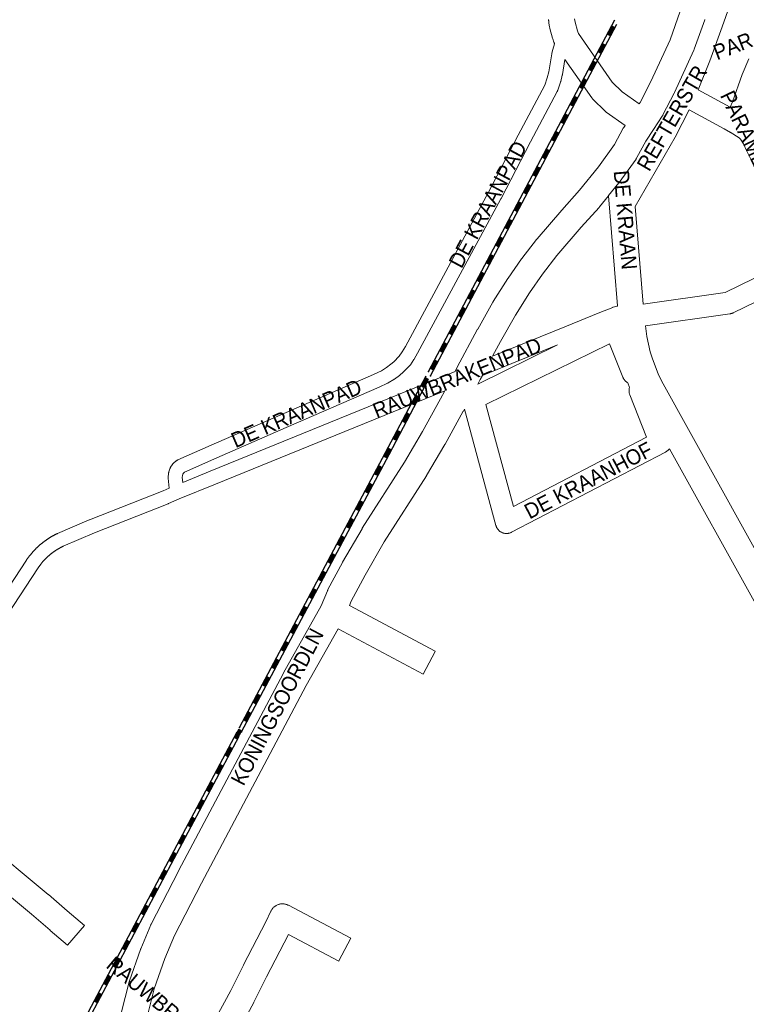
# Model space of a CAD drawing. Header units: metres. Extents: x 123819 to 142731, y 393440 to 405763.
# Tile 296 of 346: x 136980 to 137345, y 399247 to 399742. Entities that reach past the tile are written whole.
import ezdxf
from ezdxf.enums import TextEntityAlignment as Align

# ---------------------------------------------------------------- set-up
doc = ezdxf.new("R2010")
doc.units = ezdxf.units.M
doc.header["$MEASUREMENT"] = 0
for name, color, linetype, lineweight in [('gs-anno-wegen algemeen tekst', 7, 'Continuous', 0), ('gs-knt-fietspaden', 7, 'Continuous', 0), ('gs-knt-spoorlijn', 7, 'Continuous', 30), ('gs-knt-wegen algemeen', 7, 'Continuous', 0)]:
    doc.layers.add(name, color=color, linetype=linetype, lineweight=lineweight)
doc.styles.add('Style-Arial', font='arial.ttf')

msp = doc.modelspace()

# ---------------------------------------------------------------- linework, layer by layer
at = {"layer": 'gs-anno-wegen algemeen tekst', "color": 7, "linetype": 'Continuous'}
msp.add_line((137336.96, 399698), (137320.94, 399706.78), dxfattribs=at)
at = {"layer": 'gs-anno-wegen algemeen tekst', "color": 7, "linetype": 'Continuous', "flags": 128}
for points in [[(137320.94, 399706.78), (137326.76, 399721.33), (137332.93, 399738.45), (137339.23, 399756.55), (137344.71, 399768.33), (137352.72, 399782.54), (137360.81, 399793.63), (137362.95, 399796.55), (137368.69, 399796.61), (137373.42, 399798.47), (137378.89, 399800.68), (137388.03, 399804.33)], [(137346.3, 399722.24), (137342.91, 399714.49), (137338.04, 399700.71), (137336.96, 399698)], [(137289.25, 399648.11), (137309.38, 399682.87), (137316.34, 399696.76)], [(137337.13, 399685.37), (137334, 399687.08), (137316.34, 399696.76)], [(137348.09, 399670.17), (137345.18, 399676.25), (137343.61, 399679.54), (137342.18, 399681.87), (137341.48, 399682.67), (137336.89, 399685.51)], [(137439.98, 399643.35), (137397.04, 399623.09), (137338.46, 399594.7), (137338.24, 399594.6), (137338.01, 399594.51), (137337.78, 399594.43), (137337.55, 399594.35), (137337.31, 399594.29), (137337.08, 399594.24), (137336.84, 399594.2), (137336.84, 399594.2), (137336.83, 399594.2), (137294.43, 399588.1)], [(137293.26, 399599.07), (137334.42, 399604.99), (137370.81, 399622.63)], [(137210.08, 399558.87), (137250.2, 399578.57)], [(137214.23, 399548.63), (137228.06, 399497.4), (137294.96, 399532.18), (137286.49, 399553.56), (137286.4, 399553.8), (137286.32, 399554.06), (137286.26, 399554.31), (137286.2, 399554.57), (137286.16, 399554.82), (137286.13, 399555.08), (137286.11, 399555.35), (137286.11, 399555.61), (137286.11, 399555.87), (137286.13, 399556.13), (137286.17, 399556.39), (137286.21, 399556.65), (137286.27, 399556.91), (137286.34, 399557.16), (137285.45, 399559.59), (137285.22, 399559.73), (137284.99, 399559.87), (137284.77, 399560.03), (137284.56, 399560.2), (137284.36, 399560.38), (137284.17, 399560.57), (137283.98, 399560.77), (137283.81, 399560.98), (137283.65, 399561.19), (137283.5, 399561.42), (137283.35, 399561.65), (137283.22, 399561.89), (137283.11, 399562.13), (137283, 399562.38), (137276.36, 399579.14), (137214.23, 399548.63)], [(137306.44, 399526.45), (137306.3, 399526.25), (137306.13, 399526.04), (137305.95, 399525.84), (137305.76, 399525.64), (137305.57, 399525.46), (137305.36, 399525.29), (137305.15, 399525.12), (137304.92, 399524.97), (137304.69, 399524.83), (137304.46, 399524.7), (137227.07, 399484.46), (137226.83, 399484.35), (137226.59, 399484.24), (137226.34, 399484.15), (137226.09, 399484.07), (137225.83, 399484), (137225.57, 399483.94), (137225.31, 399483.9), (137225.04, 399483.87), (137224.78, 399483.85), (137224.51, 399483.84), (137224.24, 399483.85), (137223.98, 399483.87), (137223.72, 399483.9), (137223.45, 399483.95), (137223.19, 399484.01), (137222.94, 399484.08), (137222.68, 399484.16), (137222.44, 399484.26), (137222.19, 399484.36), (137221.95, 399484.48), (137221.72, 399484.61), (137221.5, 399484.75), (137221.28, 399484.9), (137221.07, 399485.07), (137220.86, 399485.24), (137220.67, 399485.42), (137220.48, 399485.61), (137220.31, 399485.81), (137220.14, 399486.02), (137219.99, 399486.23), (137219.84, 399486.46), (137219.71, 399486.69), (137219.58, 399486.92), (137219.47, 399487.16), (137219.37, 399487.41), (137219.29, 399487.66), (137219.21, 399487.92), (137203.43, 399546.36)]]:
    msp.add_lwpolyline(points, dxfattribs=at)
at = {"layer": 'gs-knt-fietspaden', "color": 7, "linetype": 'Continuous', "flags": 128}
for points in [[(137055.05, 399506.64), (137054.62, 399511.58), (137054.61, 399511.72), (137054.61, 399511.85), (137054.61, 399511.99), (137054.61, 399512.13), (137054.74, 399513.93), (137054.75, 399514.09), (137054.77, 399514.26), (137054.81, 399514.42), (137054.84, 399514.59), (137054.89, 399514.74), (137055.36, 399516.25), (137055.41, 399516.39), (137055.47, 399516.54), (137055.53, 399516.68), (137055.6, 399516.82), (137055.67, 399516.95), (137055.75, 399517.08), (137056.6, 399518.4), (137056.69, 399518.53), (137056.79, 399518.67), (137056.89, 399518.8), (137057, 399518.92), (137057.12, 399519.04), (137057.24, 399519.15), (137058.58, 399520.31), (137058.69, 399520.41), (137058.81, 399520.5), (137058.94, 399520.59), (137059.07, 399520.67), (137059.2, 399520.75), (137059.33, 399520.82), (137059.47, 399520.88), (137076.17, 399528.24), (137076.18, 399528.24), (137111.07, 399543.48), (137157.64, 399563.75), (137161.66, 399565.63), (137164.2, 399567.16), (137166.47, 399568.83), (137167.91, 399570.05), (137170.68, 399572.89), (137172.18, 399575.05), (137173.75, 399577.81), (137215.59, 399655.35), (137230.38, 399683.92), (137230.4, 399683.95), (137243.74, 399709.01), (137245.02, 399712.76), (137245.75, 399715.7), (137247.3, 399724.81), (137247.32, 399724.94), (137247.35, 399725.07), (137247.83, 399726.98), (137247.85, 399727.07), (137248.61, 399729.81), (137248.64, 399729.94), (137248.66, 399729.97)], [(137253.94, 399721.99), (137252.65, 399714.4), (137252.63, 399714.26), (137252.6, 399714.13), (137251.79, 399710.91), (137251.75, 399710.77), (137251.71, 399710.63), (137250.29, 399706.48), (137250.25, 399706.35), (137250.19, 399706.22), (137250.13, 399706.09), (137250.07, 399705.96), (137236.61, 399680.67), (137221.81, 399652.09), (137221.78, 399652.04), (137179.91, 399574.44), (137179.87, 399574.37), (137178.2, 399571.44), (137178.12, 399571.3), (137178.03, 399571.17), (137176.27, 399568.64), (137176.18, 399568.52), (137176.1, 399568.41), (137176, 399568.3), (137175.9, 399568.19), (137172.82, 399565.03), (137172.7, 399564.92), (137172.58, 399564.81), (137170.92, 399563.4), (137170.83, 399563.32), (137170.73, 399563.24), (137168.23, 399561.41), (137168.1, 399561.32), (137167.96, 399561.23), (137165.13, 399559.52), (137165.02, 399559.46), (137164.91, 399559.4), (137164.8, 399559.35), (137160.58, 399557.37), (137160.49, 399557.33), (137113.87, 399537.05), (137079, 399521.81), (137062.79, 399514.67), (137062.24, 399514.19), (137061.92, 399513.69), (137061.71, 399513.03), (137061.64, 399511.92), (137061.85, 399509.5)], [(137217.58, 399572.92), (137253.82, 399587.61), (137271.39, 399594.89), (137271.47, 399594.92), (137277.92, 399597.43), (137278.04, 399597.47), (137278.16, 399597.51), (137280.14, 399598.12), (137280.27, 399598.16)], [(137250.2, 399578.57), (137212.41, 399563.24)], [(137061.85, 399509.5), (137075.63, 399515.18), (137155.04, 399547.44), (137198.73, 399565.26)], [(137212.41, 399563.24), (137212.41, 399563.24)], [(137193.58, 399555.58), (137157.69, 399540.94), (137157.69, 399540.94), (137078.28, 399508.68), (137078.28, 399508.68), (137078.28, 399508.68)], [(136910.92, 399360.03), (136983.29, 399470.41), (136983.37, 399470.52), (136984.83, 399472.58), (136984.9, 399472.68), (136984.98, 399472.78), (136986.29, 399474.37), (136986.37, 399474.46), (136986.45, 399474.55), (136988.01, 399476.19), (136988.09, 399476.27), (136988.23, 399476.42), (136988.38, 399476.56), (136988.53, 399476.71), (136988.68, 399476.85), (136988.83, 399476.99), (136988.98, 399477.13), (136989.13, 399477.27), (136989.28, 399477.41), (136989.44, 399477.55), (136989.59, 399477.69), (136989.75, 399477.83), (136989.9, 399477.96), (136990.06, 399478.1), (136990.21, 399478.23), (136990.37, 399478.37), (136990.53, 399478.5), (136990.69, 399478.63), (136990.85, 399478.76), (136991.01, 399478.89), (136991.17, 399479.02), (136991.33, 399479.15), (136991.5, 399479.28), (136991.66, 399479.41), (136991.82, 399479.53), (136991.99, 399479.66), (136992.15, 399479.78), (136992.32, 399479.91), (136992.48, 399480.03), (136992.65, 399480.15), (136992.82, 399480.27), (136992.99, 399480.39), (136993.16, 399480.51), (136993.33, 399480.63), (136993.5, 399480.74), (136993.67, 399480.86), (136993.84, 399480.98), (136994.01, 399481.09), (136994.18, 399481.2), (136994.36, 399481.32), (136994.53, 399481.43), (136994.71, 399481.54), (136994.88, 399481.65), (136995.06, 399481.76), (136995.23, 399481.87), (136995.41, 399481.97), (136995.59, 399482.08), (136995.77, 399482.18), (136995.95, 399482.29), (136996.13, 399482.39), (136996.3, 399482.49), (136996.49, 399482.59), (136996.67, 399482.69), (136996.85, 399482.79), (136997.03, 399482.89), (136997.21, 399482.99), (136997.39, 399483.09), (136997.58, 399483.18), (136997.76, 399483.28), (136997.95, 399483.37), (136998.13, 399483.46), (136998.32, 399483.55), (136998.5, 399483.64), (136998.69, 399483.73), (136998.88, 399483.82), (136998.98, 399483.87), (137014.83, 399490.68), (137014.93, 399490.72), (137051.98, 399505.31), (137055.05, 399506.64)], [(137078.28, 399508.68), (137060.14, 399501.19), (137054.71, 399498.85), (137054.6, 399498.8), (137017.56, 399484.21), (137001.81, 399477.44), (137001.66, 399477.37), (137001.51, 399477.3), (137001.36, 399477.22), (137001.21, 399477.15), (137001.06, 399477.08), (137000.91, 399477), (137000.76, 399476.92), (137000.61, 399476.85), (137000.46, 399476.77), (137000.32, 399476.69), (137000.17, 399476.61), (137000.02, 399476.53), (136999.87, 399476.45), (136999.73, 399476.36), (136999.58, 399476.28), (136999.44, 399476.2), (136999.29, 399476.11), (136999.15, 399476.03), (136999.01, 399475.94), (136998.86, 399475.86), (136998.72, 399475.77), (136998.58, 399475.68), (136998.43, 399475.59), (136998.29, 399475.5), (136998.15, 399475.41), (136998.01, 399475.32), (136997.87, 399475.23), (136997.73, 399475.13), (136997.59, 399475.04), (136997.46, 399474.95), (136997.32, 399474.85), (136997.18, 399474.76), (136997.04, 399474.66), (136996.91, 399474.56), (136996.77, 399474.46), (136996.63, 399474.37), (136996.5, 399474.27), (136996.37, 399474.17), (136996.23, 399474.07), (136996.1, 399473.96), (136995.97, 399473.86), (136995.83, 399473.76), (136995.7, 399473.66), (136995.57, 399473.55), (136995.44, 399473.45), (136995.31, 399473.34), (136995.18, 399473.23), (136995.05, 399473.13), (136994.92, 399473.02), (136994.8, 399472.91), (136994.67, 399472.8), (136994.54, 399472.69), (136994.42, 399472.58), (136994.29, 399472.47), (136994.16, 399472.36), (136994.04, 399472.25), (136993.92, 399472.13), (136993.79, 399472.02), (136993.67, 399471.91), (136993.55, 399471.79), (136993.43, 399471.68), (136993.31, 399471.56), (136993.19, 399471.44), (136993.07, 399471.33), (136991.63, 399469.81), (136990.48, 399468.41), (136989.13, 399466.51), (136917.59, 399357.41)]]:
    msp.add_lwpolyline(points, dxfattribs=at)
at = {"layer": 'gs-knt-spoorlijn', "color": 7, "linetype": 'Continuous'}
for p, q in [((137185.31, 399565.23), (137278.94, 399741.95)), ((137186.42, 399563.04), (137280.05, 399739.77)), ((137275.3, 399734.62), (137277.64, 399739.04)), ((137275.47, 399734.53), (137277.81, 399738.95)), ((137275.65, 399734.44), (137277.99, 399738.85)), ((137275.83, 399734.34), (137278.17, 399738.76)), ((137276, 399734.25), (137278.34, 399738.67)), ((137276.18, 399734.15), (137278.52, 399738.57)), ((137276.36, 399734.06), (137278.7, 399738.48)), ((137276.53, 399733.97), (137278.87, 399738.39)), ((137276.71, 399733.87), (137279.05, 399738.29)), ((137270.61, 399725.79), (137272.96, 399730.2)), ((137270.79, 399725.69), (137273.13, 399730.11)), ((137270.97, 399725.6), (137273.31, 399730.02)), ((137271.15, 399725.51), (137273.49, 399729.92)), ((137271.32, 399725.41), (137273.66, 399729.83)), ((137271.5, 399725.32), (137273.84, 399729.74)), ((137271.68, 399725.22), (137274.02, 399729.64)), ((137271.85, 399725.13), (137274.19, 399729.55)), ((137272.03, 399725.04), (137274.37, 399729.46)), ((137265.93, 399716.95), (137268.27, 399721.37)), ((137266.11, 399716.86), (137268.45, 399721.27)), ((137266.29, 399716.76), (137268.63, 399721.18)), ((137266.46, 399716.67), (137268.8, 399721.09)), ((137266.64, 399716.58), (137268.98, 399720.99)), ((137266.82, 399716.48), (137269.16, 399720.9)), ((137266.99, 399716.39), (137269.33, 399720.81)), ((137267.17, 399716.29), (137269.51, 399720.71)), ((137267.35, 399716.2), (137269.69, 399720.62)), ((137261.25, 399708.11), (137263.59, 399712.53)), ((137261.43, 399708.02), (137263.77, 399712.44)), ((137261.61, 399707.93), (137263.95, 399712.34)), ((137261.78, 399707.83), (137264.12, 399712.25)), ((137261.96, 399707.74), (137264.3, 399712.16)), ((137262.14, 399707.65), (137264.48, 399712.06)), ((137262.31, 399707.55), (137264.65, 399711.97)), ((137262.49, 399707.46), (137264.83, 399711.88)), ((137262.67, 399707.36), (137265.01, 399711.78)), ((137256.57, 399699.28), (137258.91, 399703.7)), ((137256.75, 399699.18), (137259.09, 399703.6)), ((137256.92, 399699.09), (137259.26, 399703.51)), ((137257.1, 399699), (137259.44, 399703.41)), ((137257.28, 399698.9), (137259.62, 399703.32)), ((137257.45, 399698.81), (137259.79, 399703.23)), ((137257.63, 399698.72), (137259.97, 399703.13)), ((137257.81, 399698.62), (137260.15, 399703.04)), ((137257.98, 399698.53), (137260.32, 399702.95)), ((137251.89, 399690.44), (137254.23, 399694.86)), ((137252.06, 399690.35), (137254.41, 399694.77)), ((137252.24, 399690.25), (137254.58, 399694.67)), ((137252.42, 399690.16), (137254.76, 399694.58)), ((137252.6, 399690.07), (137254.94, 399694.48)), ((137252.77, 399689.97), (137255.11, 399694.39)), ((137252.95, 399689.88), (137255.29, 399694.3)), ((137253.13, 399689.79), (137255.47, 399694.2)), ((137253.3, 399689.69), (137255.64, 399694.11)), ((137247.21, 399681.6), (137249.55, 399686.02)), ((137247.38, 399681.51), (137249.72, 399685.93)), ((137247.56, 399681.42), (137249.9, 399685.83)), ((137247.74, 399681.32), (137250.08, 399685.74)), ((137247.91, 399681.23), (137250.25, 399685.65)), ((137248.09, 399681.14), (137250.43, 399685.55)), ((137248.27, 399681.04), (137250.61, 399685.46)), ((137248.44, 399680.95), (137250.78, 399685.37)), ((137248.62, 399680.85), (137250.96, 399685.27)), ((137242.52, 399672.77), (137244.87, 399677.19)), ((137242.7, 399672.67), (137245.04, 399677.09)), ((137242.88, 399672.58), (137245.22, 399677)), ((137243.05, 399672.49), (137245.4, 399676.9)), ((137243.23, 399672.39), (137245.57, 399676.81)), ((137243.41, 399672.3), (137245.75, 399676.72)), ((137243.59, 399672.21), (137245.93, 399676.62)), ((137243.76, 399672.11), (137246.1, 399676.53)), ((137243.94, 399672.02), (137246.28, 399676.44)), ((137237.84, 399663.93), (137240.18, 399668.35)), ((137238.02, 399663.84), (137240.36, 399668.26)), ((137238.2, 399663.74), (137240.54, 399668.16)), ((137238.37, 399663.65), (137240.71, 399668.07)), ((137238.55, 399663.56), (137240.89, 399667.97)), ((137238.73, 399663.46), (137241.07, 399667.88)), ((137238.9, 399663.37), (137241.24, 399667.79)), ((137239.08, 399663.28), (137241.42, 399667.69)), ((137239.26, 399663.18), (137241.6, 399667.6)), ((137233.16, 399655.09), (137235.5, 399659.51)), ((137233.34, 399655), (137235.68, 399659.42)), ((137233.51, 399654.91), (137235.86, 399659.33)), ((137233.69, 399654.81), (137236.03, 399659.23)), ((137233.87, 399654.72), (137236.21, 399659.14)), ((137234.05, 399654.63), (137236.39, 399659.04)), ((137234.22, 399654.53), (137236.56, 399658.95)), ((137234.4, 399654.44), (137236.74, 399658.86)), ((137234.58, 399654.35), (137236.92, 399658.76)), ((137228.48, 399646.26), (137230.82, 399650.68)), ((137228.66, 399646.16), (137231, 399650.58)), ((137228.83, 399646.07), (137231.17, 399650.49)), ((137229.01, 399645.98), (137231.35, 399650.4)), ((137229.19, 399645.88), (137231.53, 399650.3)), ((137229.36, 399645.79), (137231.7, 399650.21)), ((137229.54, 399645.7), (137231.88, 399650.11)), ((137229.72, 399645.6), (137232.06, 399650.02)), ((137229.89, 399645.51), (137232.23, 399649.93)), ((137223.8, 399637.42), (137226.14, 399641.84)), ((137223.97, 399637.33), (137226.32, 399641.75)), ((137224.15, 399637.23), (137226.49, 399641.65)), ((137224.33, 399637.14), (137226.67, 399641.56)), ((137224.5, 399637.05), (137226.85, 399641.47)), ((137224.68, 399636.95), (137227.02, 399641.37)), ((137224.86, 399636.86), (137227.2, 399641.28)), ((137225.04, 399636.77), (137227.38, 399641.18)), ((137225.21, 399636.67), (137227.55, 399641.09)), ((137219.12, 399628.59), (137221.46, 399633)), ((137219.29, 399628.49), (137221.63, 399632.91)), ((137219.47, 399628.4), (137221.81, 399632.82)), ((137219.65, 399628.3), (137221.99, 399632.72)), ((137219.82, 399628.21), (137222.16, 399632.63)), ((137220, 399628.12), (137222.34, 399632.54)), ((137220.18, 399628.02), (137222.52, 399632.44)), ((137220.35, 399627.93), (137222.69, 399632.35)), ((137220.53, 399627.84), (137222.87, 399632.25)), ((137214.43, 399619.75), (137216.78, 399624.17)), ((137214.61, 399619.66), (137216.95, 399624.07)), ((137214.79, 399619.56), (137217.13, 399623.98)), ((137214.96, 399619.47), (137217.31, 399623.89)), ((137215.14, 399619.37), (137217.48, 399623.79)), ((137215.32, 399619.28), (137217.66, 399623.7)), ((137215.49, 399619.19), (137217.84, 399623.61)), ((137215.67, 399619.09), (137218.01, 399623.51)), ((137215.85, 399619), (137218.19, 399623.42)), ((137209.75, 399610.91), (137212.09, 399615.33)), ((137209.93, 399610.82), (137212.27, 399615.24)), ((137210.11, 399610.73), (137212.45, 399615.14)), ((137210.28, 399610.63), (137212.62, 399615.05)), ((137210.46, 399610.54), (137212.8, 399614.96)), ((137210.64, 399610.44), (137212.98, 399614.86)), ((137210.81, 399610.35), (137213.15, 399614.77)), ((137210.99, 399610.26), (137213.33, 399614.68)), ((137211.17, 399610.16), (137213.51, 399614.58)), ((137205.07, 399602.08), (137207.41, 399606.49)), ((137205.25, 399601.98), (137207.59, 399606.4)), ((137205.42, 399601.89), (137207.77, 399606.31)), ((137205.6, 399601.8), (137207.94, 399606.21)), ((137205.78, 399601.7), (137208.12, 399606.12)), ((137205.95, 399601.61), (137208.3, 399606.03)), ((137206.13, 399601.51), (137208.47, 399605.93)), ((137206.31, 399601.42), (137208.65, 399605.84)), ((137206.48, 399601.33), (137208.83, 399605.75)), ((137200.39, 399593.24), (137202.73, 399597.66)), ((137200.57, 399593.15), (137202.91, 399597.56)), ((137200.74, 399593.05), (137203.08, 399597.47)), ((137200.92, 399592.96), (137203.26, 399597.38)), ((137201.1, 399592.87), (137203.44, 399597.28)), ((137201.27, 399592.77), (137203.61, 399597.19)), ((137201.45, 399592.68), (137203.79, 399597.1)), ((137201.63, 399592.58), (137203.97, 399597)), ((137201.8, 399592.49), (137204.14, 399596.91)), ((137195.71, 399584.4), (137198.05, 399588.82)), ((137195.88, 399584.31), (137198.23, 399588.73)), ((137196.06, 399584.22), (137198.4, 399588.63)), ((137196.24, 399584.12), (137198.58, 399588.54)), ((137196.41, 399584.03), (137198.76, 399588.45)), ((137196.59, 399583.94), (137198.93, 399588.35)), ((137196.77, 399583.84), (137199.11, 399588.26)), ((137196.94, 399583.75), (137199.29, 399588.17)), ((137197.12, 399583.65), (137199.46, 399588.07)), ((137191.03, 399575.57), (137193.37, 399579.99)), ((137191.2, 399575.47), (137193.54, 399579.89)), ((137191.38, 399575.38), (137193.72, 399579.8)), ((137191.56, 399575.29), (137193.9, 399579.7)), ((137191.73, 399575.19), (137194.07, 399579.61)), ((137191.91, 399575.1), (137194.25, 399579.52)), ((137192.09, 399575.01), (137194.43, 399579.42)), ((137192.26, 399574.91), (137194.6, 399579.33)), ((137192.44, 399574.82), (137194.78, 399579.24)), ((137186.34, 399566.73), (137188.69, 399571.15)), ((137186.52, 399566.64), (137188.86, 399571.06)), ((137186.7, 399566.54), (137189.04, 399570.96)), ((137186.87, 399566.45), (137189.22, 399570.87)), ((137187.05, 399566.36), (137189.39, 399570.77)), ((137187.23, 399566.26), (137189.57, 399570.68)), ((137187.4, 399566.17), (137189.75, 399570.59)), ((137187.58, 399566.08), (137189.92, 399570.49)), ((137187.76, 399565.98), (137190.1, 399570.4)), ((137181.66, 399557.89), (137184, 399562.31)), ((137181.84, 399557.8), (137184.18, 399562.22)), ((137182.02, 399557.71), (137184.36, 399562.13)), ((137182.19, 399557.61), (137184.53, 399562.03)), ((137182.37, 399557.52), (137184.71, 399561.94)), ((137182.55, 399557.43), (137184.89, 399561.84)), ((137182.72, 399557.33), (137185.06, 399561.75)), ((137182.9, 399557.24), (137185.24, 399561.66)), ((137183.08, 399557.15), (137185.42, 399561.56)), ((137176.98, 399549.06), (137179.32, 399553.48)), ((137177.16, 399548.96), (137179.5, 399553.38)), ((137177.33, 399548.87), (137179.68, 399553.29)), ((137177.51, 399548.78), (137179.85, 399553.2)), ((137177.69, 399548.68), (137180.03, 399553.1)), ((137177.86, 399548.59), (137180.21, 399553.01)), ((137178.04, 399548.5), (137180.38, 399552.91)), ((137178.22, 399548.4), (137180.56, 399552.82)), ((137178.39, 399548.31), (137180.74, 399552.73)), ((137172.3, 399540.22), (137174.64, 399544.64)), ((137172.48, 399540.13), (137174.82, 399544.55)), ((137172.65, 399540.03), (137174.99, 399544.45)), ((137172.83, 399539.94), (137175.17, 399544.36)), ((137173.01, 399539.85), (137175.35, 399544.27)), ((137173.18, 399539.75), (137175.52, 399544.17)), ((137173.36, 399539.66), (137175.7, 399544.08)), ((137173.54, 399539.57), (137175.88, 399543.98)), ((137173.71, 399539.47), (137176.05, 399543.89)), ((137167.62, 399531.39), (137169.96, 399535.8)), ((137167.79, 399531.29), (137170.14, 399535.71)), ((137167.97, 399531.2), (137170.31, 399535.62)), ((137168.15, 399531.1), (137170.49, 399535.52)), ((137168.32, 399531.01), (137170.67, 399535.43)), ((137168.5, 399530.92), (137170.84, 399535.34)), ((137168.68, 399530.82), (137171.02, 399535.24)), ((137168.85, 399530.73), (137171.2, 399535.15)), ((137169.03, 399530.64), (137171.37, 399535.05)), ((137162.94, 399522.55), (137165.28, 399526.97)), ((137163.11, 399522.46), (137165.45, 399526.87)), ((137163.29, 399522.36), (137165.63, 399526.78)), ((137163.47, 399522.27), (137165.81, 399526.69)), ((137163.64, 399522.17), (137165.98, 399526.59)), ((137163.82, 399522.08), (137166.16, 399526.5)), ((137164, 399521.99), (137166.34, 399526.41)), ((137164.17, 399521.89), (137166.51, 399526.31)), ((137164.35, 399521.8), (137166.69, 399526.22)), ((137158.24, 399513.72), (137160.59, 399518.14)), ((137158.42, 399513.63), (137160.76, 399518.04)), ((137158.59, 399513.53), (137160.94, 399517.95)), ((137158.77, 399513.44), (137161.12, 399517.85)), ((137158.95, 399513.35), (137161.29, 399517.76)), ((137159.12, 399513.25), (137161.47, 399517.67)), ((137159.3, 399513.16), (137161.65, 399517.57)), ((137159.48, 399513.06), (137161.82, 399517.48)), ((137159.65, 399512.97), (137162, 399517.39)), ((137153.55, 399504.89), (137155.89, 399509.31)), ((137153.73, 399504.8), (137156.07, 399509.21)), ((137153.9, 399504.7), (137156.25, 399509.12)), ((137154.08, 399504.61), (137156.42, 399509.02)), ((137154.25, 399504.51), (137156.6, 399508.93)), ((137154.43, 399504.42), (137156.78, 399508.84)), ((137154.61, 399504.33), (137156.95, 399508.74)), ((137154.78, 399504.23), (137157.13, 399508.65)), ((137154.96, 399504.14), (137157.31, 399508.55)), ((137148.86, 399496.06), (137151.2, 399500.47)), ((137149.03, 399495.97), (137151.38, 399500.38)), ((137149.21, 399495.87), (137151.56, 399500.29)), ((137149.39, 399495.78), (137151.73, 399500.19)), ((137149.56, 399495.68), (137151.91, 399500.1)), ((137149.74, 399495.59), (137152.09, 399500.01)), ((137149.92, 399495.5), (137152.26, 399499.91)), ((137150.09, 399495.4), (137152.44, 399499.82)), ((137150.27, 399495.31), (137152.62, 399499.72)), ((137144.16, 399487.23), (137146.51, 399491.64)), ((137144.34, 399487.14), (137146.69, 399491.55)), ((137144.52, 399487.04), (137146.86, 399491.46)), ((137144.69, 399486.95), (137147.04, 399491.36)), ((137144.87, 399486.85), (137147.22, 399491.27)), ((137145.05, 399486.76), (137147.39, 399491.18)), ((137145.22, 399486.67), (137147.57, 399491.08)), ((137145.4, 399486.57), (137147.75, 399490.99)), ((137145.58, 399486.48), (137147.92, 399490.89)), ((137139.47, 399478.4), (137141.82, 399482.81)), ((137139.65, 399478.3), (137141.99, 399482.72)), ((137139.82, 399478.21), (137142.17, 399482.63)), ((137140, 399478.12), (137142.35, 399482.53)), ((137140.18, 399478.02), (137142.52, 399482.44)), ((137140.35, 399477.93), (137142.7, 399482.34)), ((137140.53, 399477.84), (137142.88, 399482.25)), ((137140.71, 399477.74), (137143.05, 399482.16)), ((137140.88, 399477.65), (137143.23, 399482.06)), ((137134.78, 399469.57), (137137.12, 399473.98)), ((137134.95, 399469.47), (137137.3, 399473.89)), ((137135.13, 399469.38), (137137.48, 399473.8)), ((137135.31, 399469.29), (137137.65, 399473.7)), ((137135.48, 399469.19), (137137.83, 399473.61)), ((137135.66, 399469.1), (137138.01, 399473.51)), ((137135.84, 399469), (137138.18, 399473.42)), ((137136.01, 399468.91), (137138.36, 399473.33)), ((137136.19, 399468.82), (137138.54, 399473.23)), ((137130.09, 399460.74), (137132.43, 399465.15)), ((137130.26, 399460.64), (137132.61, 399465.06)), ((137130.44, 399460.55), (137132.78, 399464.96)), ((137130.61, 399460.46), (137132.96, 399464.87)), ((137130.79, 399460.36), (137133.14, 399464.78)), ((137130.97, 399460.27), (137133.31, 399464.68)), ((137131.14, 399460.17), (137133.49, 399464.59)), ((137131.32, 399460.08), (137133.67, 399464.5)), ((137131.5, 399459.99), (137133.84, 399464.4)), ((137125.39, 399451.91), (137127.74, 399456.32)), ((137125.57, 399451.81), (137127.92, 399456.23)), ((137125.75, 399451.72), (137128.09, 399456.13)), ((137125.92, 399451.63), (137128.27, 399456.04)), ((137126.1, 399451.53), (137128.45, 399455.95)), ((137126.28, 399451.44), (137128.62, 399455.85)), ((137126.45, 399451.34), (137128.8, 399455.76)), ((137126.63, 399451.25), (137128.98, 399455.67)), ((137126.81, 399451.16), (137129.15, 399455.57)), ((137120.7, 399443.08), (137123.05, 399447.49)), ((137120.88, 399442.98), (137123.22, 399447.4)), ((137121.05, 399442.89), (137123.4, 399447.3)), ((137121.23, 399442.79), (137123.58, 399447.21)), ((137121.41, 399442.7), (137123.75, 399447.12)), ((137121.58, 399442.61), (137123.93, 399447.02)), ((137121.76, 399442.51), (137124.11, 399446.93)), ((137121.94, 399442.42), (137124.28, 399446.83)), ((137122.11, 399442.33), (137124.46, 399446.74)), ((137116.01, 399434.25), (137118.35, 399438.66)), ((137116.18, 399434.15), (137118.53, 399438.57)), ((137116.36, 399434.06), (137118.71, 399438.47)), ((137116.54, 399433.96), (137118.88, 399438.38)), ((137116.71, 399433.87), (137119.06, 399438.29)), ((137116.89, 399433.78), (137119.24, 399438.19)), ((137117.07, 399433.68), (137119.41, 399438.1)), ((137117.24, 399433.59), (137119.59, 399438)), ((137117.42, 399433.49), (137119.77, 399437.91)), ((137111.31, 399425.42), (137113.66, 399429.83)), ((137111.49, 399425.32), (137113.84, 399429.74)), ((137111.67, 399425.23), (137114.01, 399429.64)), ((137111.84, 399425.13), (137114.19, 399429.55)), ((137112.02, 399425.04), (137114.37, 399429.46)), ((137112.2, 399424.95), (137114.54, 399429.36)), ((137112.37, 399424.85), (137114.72, 399429.27)), ((137112.55, 399424.76), (137114.9, 399429.17)), ((137112.73, 399424.66), (137115.07, 399429.08)), ((137106.62, 399416.58), (137108.97, 399421)), ((137106.8, 399416.49), (137109.14, 399420.91)), ((137106.97, 399416.4), (137109.32, 399420.81)), ((137107.15, 399416.3), (137109.5, 399420.72)), ((137107.33, 399416.21), (137109.67, 399420.62)), ((137107.5, 399416.12), (137109.85, 399420.53)), ((137107.68, 399416.02), (137110.03, 399420.44)), ((137107.86, 399415.93), (137110.2, 399420.34)), ((137108.03, 399415.83), (137110.38, 399420.25)), ((137101.93, 399407.75), (137104.28, 399412.17)), ((137102.11, 399407.66), (137104.45, 399412.08)), ((137102.28, 399407.57), (137104.63, 399411.98)), ((137102.46, 399407.47), (137104.81, 399411.89)), ((137102.64, 399407.38), (137104.98, 399411.79)), ((137102.81, 399407.28), (137105.16, 399411.7)), ((137102.99, 399407.19), (137105.33, 399411.61)), ((137103.17, 399407.1), (137105.51, 399411.51)), ((137103.34, 399407), (137105.69, 399411.42)), ((137097.24, 399398.92), (137099.58, 399403.34)), ((137097.41, 399398.83), (137099.76, 399403.24)), ((137097.59, 399398.74), (137099.94, 399403.15)), ((137097.77, 399398.64), (137100.11, 399403.06)), ((137097.94, 399398.55), (137100.29, 399402.96)), ((137098.12, 399398.45), (137100.47, 399402.87)), ((137098.3, 399398.36), (137100.64, 399402.78)), ((137098.47, 399398.27), (137100.82, 399402.68)), ((137098.65, 399398.17), (137101, 399402.59)), ((137092.54, 399390.09), (137094.89, 399394.51)), ((137092.72, 399390), (137095.07, 399394.41)), ((137092.9, 399389.91), (137095.24, 399394.32)), ((137093.07, 399389.81), (137095.42, 399394.23)), ((137093.25, 399389.72), (137095.6, 399394.13)), ((137093.43, 399389.62), (137095.77, 399394.04)), ((137093.6, 399389.53), (137095.95, 399393.95)), ((137093.78, 399389.44), (137096.13, 399393.85)), ((137093.96, 399389.34), (137096.3, 399393.76)), ((137087.85, 399381.26), (137090.2, 399385.68)), ((137088.03, 399381.17), (137090.37, 399385.58)), ((137088.2, 399381.07), (137090.55, 399385.49)), ((137088.38, 399380.98), (137090.73, 399385.4)), ((137088.56, 399380.89), (137090.9, 399385.3)), ((137088.73, 399380.79), (137091.08, 399385.21)), ((137088.91, 399380.7), (137091.26, 399385.11)), ((137089.09, 399380.61), (137091.43, 399385.02)), ((137089.26, 399380.51), (137091.61, 399384.93)), ((137083.16, 399372.43), (137085.5, 399376.85)), ((137083.33, 399372.34), (137085.68, 399376.75)), ((137083.51, 399372.24), (137085.86, 399376.66)), ((137083.69, 399372.15), (137086.03, 399376.57)), ((137083.86, 399372.06), (137086.21, 399376.47)), ((137084.04, 399371.96), (137086.39, 399376.38)), ((137084.22, 399371.87), (137086.56, 399376.28)), ((137084.39, 399371.77), (137086.74, 399376.19)), ((137084.57, 399371.68), (137086.92, 399376.1)), ((137078.47, 399363.6), (137080.81, 399368.02)), ((137078.64, 399363.51), (137080.99, 399367.92)), ((137078.82, 399363.41), (137081.17, 399367.83)), ((137079, 399363.32), (137081.34, 399367.74)), ((137079.17, 399363.23), (137081.52, 399367.64)), ((137079.35, 399363.13), (137081.69, 399367.55)), ((137079.53, 399363.04), (137081.87, 399367.45)), ((137079.7, 399362.94), (137082.05, 399367.36)), ((137079.88, 399362.85), (137082.22, 399367.27)), ((137073.77, 399354.77), (137076.12, 399359.19)), ((137073.95, 399354.68), (137076.3, 399359.09)), ((137074.13, 399354.58), (137076.47, 399359)), ((137074.3, 399354.49), (137076.65, 399358.9)), ((137074.48, 399354.4), (137076.83, 399358.81)), ((137074.66, 399354.3), (137077, 399358.72)), ((137074.83, 399354.21), (137077.18, 399358.62)), ((137075.01, 399354.11), (137077.36, 399358.53)), ((137075.19, 399354.02), (137077.53, 399358.44)), ((137069.08, 399345.94), (137071.43, 399350.36)), ((137069.26, 399345.85), (137071.6, 399350.26)), ((137069.43, 399345.75), (137071.78, 399350.17)), ((137069.61, 399345.66), (137071.96, 399350.07)), ((137069.79, 399345.56), (137072.13, 399349.98)), ((137069.96, 399345.47), (137072.31, 399349.89)), ((137070.14, 399345.38), (137072.49, 399349.79)), ((137070.32, 399345.28), (137072.66, 399349.7)), ((137070.49, 399345.19), (137072.84, 399349.6)), ((137064.39, 399337.11), (137066.73, 399341.52)), ((137064.56, 399337.02), (137066.91, 399341.43)), ((137064.74, 399336.92), (137067.09, 399341.34)), ((137064.92, 399336.83), (137067.26, 399341.24)), ((137065.09, 399336.73), (137067.44, 399341.15)), ((137065.27, 399336.64), (137067.62, 399341.06)), ((137065.45, 399336.55), (137067.79, 399340.96)), ((137065.62, 399336.45), (137067.97, 399340.87)), ((137065.8, 399336.36), (137068.15, 399340.77)), ((137059.69, 399328.28), (137062.04, 399332.69)), ((137059.87, 399328.19), (137062.22, 399332.6)), ((137060.05, 399328.09), (137062.39, 399332.51)), ((137060.22, 399328), (137062.57, 399332.41)), ((137060.4, 399327.9), (137062.75, 399332.32)), ((137060.58, 399327.81), (137062.92, 399332.23)), ((137060.75, 399327.72), (137063.1, 399332.13)), ((137060.93, 399327.62), (137063.28, 399332.04)), ((137061.11, 399327.53), (137063.45, 399331.94)), ((137055, 399319.45), (137057.35, 399323.86)), ((137055.18, 399319.35), (137057.53, 399323.77)), ((137055.36, 399319.26), (137057.7, 399323.68)), ((137055.53, 399319.17), (137057.88, 399323.58)), ((137055.71, 399319.07), (137058.05, 399323.49)), ((137055.89, 399318.98), (137058.23, 399323.39)), ((137056.06, 399318.89), (137058.41, 399323.3)), ((137056.24, 399318.79), (137058.58, 399323.21)), ((137056.41, 399318.7), (137058.76, 399323.11)), ((137050.31, 399310.62), (137052.66, 399315.03)), ((137050.49, 399310.52), (137052.83, 399314.94)), ((137050.66, 399310.43), (137053.01, 399314.85)), ((137050.84, 399310.34), (137053.19, 399314.75)), ((137051.02, 399310.24), (137053.36, 399314.66)), ((137051.19, 399310.15), (137053.54, 399314.56)), ((137051.37, 399310.05), (137053.72, 399314.47)), ((137051.55, 399309.96), (137053.89, 399314.38)), ((137051.72, 399309.87), (137054.07, 399314.28)), ((137045.62, 399301.79), (137047.96, 399306.2)), ((137045.79, 399301.69), (137048.14, 399306.11)), ((137045.97, 399301.6), (137048.32, 399306.02)), ((137046.15, 399301.51), (137048.49, 399305.92)), ((137046.32, 399301.41), (137048.67, 399305.83)), ((137046.5, 399301.32), (137048.85, 399305.73)), ((137046.68, 399301.22), (137049.02, 399305.64)), ((137046.85, 399301.13), (137049.2, 399305.55)), ((137047.03, 399301.04), (137049.38, 399305.45)), ((137040.92, 399292.96), (137043.27, 399297.37)), ((137041.1, 399292.86), (137043.45, 399297.28)), ((137041.28, 399292.77), (137043.62, 399297.18)), ((137041.45, 399292.68), (137043.8, 399297.09)), ((137041.63, 399292.58), (137043.98, 399297)), ((137041.81, 399292.49), (137044.15, 399296.9)), ((137041.98, 399292.39), (137044.33, 399296.81)), ((137042.16, 399292.3), (137044.51, 399296.72)), ((137042.34, 399292.21), (137044.68, 399296.62)), ((137036.23, 399284.13), (137038.58, 399288.54)), ((137036.41, 399284.03), (137038.75, 399288.45)), ((137036.58, 399283.94), (137038.93, 399288.35)), ((137036.76, 399283.84), (137039.11, 399288.26)), ((137036.94, 399283.75), (137039.28, 399288.17)), ((137037.11, 399283.66), (137039.46, 399288.07)), ((137037.29, 399283.56), (137039.64, 399287.98)), ((137037.47, 399283.47), (137039.81, 399287.88)), ((137037.64, 399283.38), (137039.99, 399287.79)), ((137031.54, 399275.3), (137033.88, 399279.71)), ((137031.72, 399275.2), (137034.06, 399279.62)), ((137031.89, 399275.11), (137034.24, 399279.52)), ((137032.07, 399275.01), (137034.41, 399279.43)), ((137032.25, 399274.92), (137034.59, 399279.34)), ((137032.42, 399274.83), (137034.77, 399279.24)), ((137032.6, 399274.73), (137034.94, 399279.15)), ((137032.77, 399274.64), (137035.12, 399279.05)), ((137032.95, 399274.54), (137035.3, 399278.96)), ((137026.85, 399266.47), (137029.19, 399270.88)), ((137027.02, 399266.37), (137029.37, 399270.79)), ((137027.2, 399266.28), (137029.55, 399270.69)), ((137027.38, 399266.18), (137029.72, 399270.6)), ((137027.55, 399266.09), (137029.9, 399270.51)), ((137027.73, 399266), (137030.08, 399270.41)), ((137027.91, 399265.9), (137030.25, 399270.32)), ((137028.08, 399265.81), (137030.43, 399270.22)), ((137028.26, 399265.71), (137030.61, 399270.13)), ((137022.15, 399257.63), (137024.5, 399262.05)), ((137022.33, 399257.54), (137024.68, 399261.96)), ((137022.51, 399257.45), (137024.85, 399261.86)), ((137022.68, 399257.35), (137025.03, 399261.77)), ((137022.86, 399257.26), (137025.21, 399261.67)), ((137023.04, 399257.17), (137025.38, 399261.58)), ((137023.21, 399257.07), (137025.56, 399261.49)), ((137023.39, 399256.98), (137025.74, 399261.39)), ((137023.57, 399256.88), (137025.91, 399261.3)), ((137017.46, 399248.8), (137019.81, 399253.22)), ((137017.64, 399248.71), (137019.98, 399253.13)), ((137017.81, 399248.62), (137020.16, 399253.03)), ((137017.99, 399248.52), (137020.34, 399252.94)), ((137018.17, 399248.43), (137020.51, 399252.84)), ((137018.34, 399248.33), (137020.69, 399252.75)), ((137018.52, 399248.24), (137020.87, 399252.66)), ((137018.7, 399248.15), (137021.04, 399252.56)), ((137018.87, 399248.05), (137021.22, 399252.47))]:
    msp.add_line(p, q, dxfattribs=at)
at = {"layer": 'gs-knt-spoorlijn', "color": 7, "linetype": 'Continuous', "flags": 128}
for points in [[(137090.33, 399386.38), (137163.75, 399524.53), (137184.14, 399563.02)], [(137091.44, 399384.2), (137165.51, 399523.59), (137185.25, 399560.84)], [(136995.31, 399207.56), (137005.9, 399227.51), (137089.16, 399384.17)], [(136996.42, 399205.38), (137007.67, 399226.57), (137090.26, 399381.99)]]:
    msp.add_lwpolyline(points, dxfattribs=at)
at = {"layer": 'gs-knt-spoorlijn', "color": 7, "linetype": 'Continuous'}
for p in [(137185.31, 399565.23), (137186.42, 399563.04), (137090.33, 399386.38), (137091.44, 399384.2)]:
    msp.add_point(p, dxfattribs=at)
at = {"layer": 'gs-knt-wegen algemeen', "color": 7, "linetype": 'Continuous'}
msp.add_line((137289.25, 399648.11), (137293.26, 399599.07), dxfattribs=at)
at = {"layer": 'gs-knt-wegen algemeen', "color": 7, "linetype": 'Continuous', "flags": 128}
for points in [[(137291.26, 399699.64), (137291.73, 399700.37), (137297.16, 399710.93), (137306.72, 399731.84), (137311.87, 399746.24), (137316.86, 399761.34), (137316.93, 399761.52), (137316.99, 399761.7), (137318.93, 399766.57), (137319.01, 399766.74), (137319.08, 399766.91), (137324.6, 399778.75), (137324.73, 399778.99), (137330.43, 399789.98), (137330.54, 399790.17), (137330.65, 399790.37), (137330.77, 399790.56), (137347.37, 399815.73)], [(137248.66, 399729.97), (137248.55, 399730.19), (137248.45, 399730.45), (137248.36, 399730.71), (137247.81, 399732.36), (137247.8, 399732.4), (137247.71, 399732.66), (137247.7, 399732.7), (137246.37, 399737.58), (137246.3, 399737.88), (137246.24, 399738.18), (137245.85, 399740.38), (137245.81, 399740.65), (137245.78, 399740.93), (137245.76, 399741.15), (137245.75, 399741.37), (137245.73, 399741.59), (137245.72, 399741.81), (137245.71, 399742.03)], [(137258.73, 399742.32), (137259.01, 399740.72), (137260.22, 399736.3), (137260.53, 399735.35), (137260.68, 399735.08), (137277.72, 399710.65), (137282.68, 399705.77), (137291.26, 399699.64)], [(137324.2, 399742.07), (137324.15, 399741.92), (137318.88, 399727.19), (137318.78, 399726.93), (137318.67, 399726.68), (137308.94, 399705.38), (137308.81, 399705.12), (137303.16, 399694.11), (137303.05, 399693.91), (137302.93, 399693.71), (137302.81, 399693.51), (137298.43, 399686.84), (137294.56, 399680.94), (137290.06, 399672.66), (137289.93, 399672.43), (137289.79, 399672.2), (137289.64, 399671.98), (137281.24, 399660.25), (137281.13, 399660.09), (137281, 399659.93), (137275.87, 399653.61)], [(137284.11, 399688.75), (137274.69, 399695.47), (137274.49, 399695.62), (137274.28, 399695.78), (137274.09, 399695.95), (137273.9, 399696.13), (137268.16, 399701.8), (137267.95, 399702.01), (137267.75, 399702.24), (137267.56, 399702.47), (137267.39, 399702.71), (137253.94, 399721.99)], [(137198.73, 399565.26), (137199.83, 399567.33), (137210.04, 399586.42), (137210.11, 399586.54), (137217.74, 399600.11), (137217.83, 399600.26), (137217.92, 399600.41), (137225.22, 399611.91), (137225.37, 399612.15), (137232.09, 399621.76), (137232.27, 399622.01), (137239.69, 399631.62), (137239.8, 399631.76), (137239.92, 399631.9), (137252.31, 399646.26), (137252.38, 399646.34), (137261.24, 399656.25), (137270.77, 399667.98), (137278.81, 399679.23), (137283.24, 399687.39), (137283.38, 399687.63), (137283.52, 399687.86), (137284.11, 399688.75)], [(137275.75, 399653.46), (137271.25, 399647.92), (137271.05, 399647.69), (137262.13, 399637.71), (137249.89, 399623.52), (137242.67, 399614.18), (137236.13, 399604.81), (137229, 399593.58), (137221.49, 399580.22), (137217.58, 399572.92)], [(137280.27, 399598.16), (137275.75, 399653.46)], [(137294.43, 399588.1), (137295.05, 399582.86), (137296.8, 399575.15), (137297.9, 399571.53), (137300.77, 399564.04), (137302.37, 399560.61), (137358.39, 399459.68)], [(137212.41, 399563.24), (137211.32, 399561.2), (137210.08, 399558.87)], [(137030.95, 399242.77), (137034.98, 399258.58), (137035.05, 399258.84), (137035.14, 399259.11), (137040.61, 399274.84), (137040.68, 399275.04), (137040.76, 399275.23), (137045.79, 399287.19), (137045.89, 399287.42), (137046, 399287.64), (137059.68, 399314.23), (137059.72, 399314.3), (137112.46, 399413.62), (137112.54, 399413.76), (137131.49, 399447.44), (137134.53, 399455), (137134.62, 399455.22), (137134.72, 399455.44), (137134.83, 399455.65), (137142.1, 399469.21), (137142.2, 399469.4), (137151.96, 399486.22), (137152.1, 399486.45), (137173.26, 399519.67), (137182.37, 399535.05), (137191.4, 399551.47), (137193.58, 399555.58)], [(137203.43, 399546.36), (137202.87, 399545.31), (137202.83, 399545.23), (137193.73, 399528.68), (137193.62, 399528.5), (137184.4, 399512.94), (137184.29, 399512.77), (137163.15, 399479.57), (137153.52, 399462.96), (137146.48, 399449.82), (137145.6, 399447.62)], [(137433.47, 399305.89), (137431.2, 399309.17), (137431.06, 399309.39), (137421.93, 399323.73), (137415.98, 399332.45), (137415.9, 399332.56), (137410.49, 399340.87), (137410.38, 399341.04), (137400.06, 399357.98), (137399.93, 399358.2), (137349.79, 399448.34), (137349.79, 399448.35), (137306.44, 399526.45)], [(137139.93, 399435.88), (137123.93, 399407.44), (137071.24, 399308.23), (137057.7, 399281.91), (137052.84, 399270.37), (137047.53, 399255.09), (137043.61, 399239.73), (137041.69, 399229.92)], [(137182.64, 399413.15), (137182.63, 399413.15), (137182.63, 399413.15), (137139.93, 399435.88)], [(137078.66, 399240.65), (137086.01, 399254.3), (137092.37, 399267.03), (137092.41, 399267.12), (137103.57, 399288.7), (137106.09, 399294.06), (137106.24, 399294.34), (137106.39, 399294.62), (137106.56, 399294.89), (137106.75, 399295.15), (137106.94, 399295.4), (137107.15, 399295.64), (137107.37, 399295.87), (137107.6, 399296.09), (137107.84, 399296.3), (137108.09, 399296.5), (137108.35, 399296.68), (137108.62, 399296.85), (137108.89, 399297.01), (137109.18, 399297.16), (137109.47, 399297.29), (137109.76, 399297.4), (137110.06, 399297.5), (137110.37, 399297.59), (137110.68, 399297.66), (137110.99, 399297.72), (137111.31, 399297.76), (137111.63, 399297.78), (137111.95, 399297.79), (137112.26, 399297.79), (137112.58, 399297.76), (137112.9, 399297.73), (137113.21, 399297.67), (137113.52, 399297.61), (137113.83, 399297.52), (137114.13, 399297.43), (137114.43, 399297.31), (137114.72, 399297.19), (137115, 399297.05), (137115.01, 399297.05), (137115.01, 399297.04)]]:
    msp.add_lwpolyline(points, dxfattribs=at)
for points in [[(137145.6, 399447.62), (137188.75, 399424.64), (137188.75, 399424.64, -0.399726), (137188.75, 399424.63), (137188.75, 399424.62), (137182.64, 399413.15), (137182.64, 399413.15), (137182.64, 399413.15)], [(136960.8, 399330.34), (136994.27, 399302.53), (136994.37, 399302.45), (137003.72, 399294.34), (137012.44, 399286.95, -0.371579), (137012.44, 399286.93), (137004.03, 399277.02, -0.371582), (137004.02, 399277.02), (136995.27, 399284.43), (136995.21, 399284.48), (136985.89, 399292.56), (136952.56, 399320.26)], [(137115.01, 399297.04), (137146.37, 399280.58, -0.369484), (137146.38, 399280.57), (137140.33, 399269.06, -0.369483), (137140.32, 399269.05), (137114.95, 399282.37), (137103.99, 399261.18), (137097.61, 399248.4), (137097.52, 399248.22), (137090.26, 399234.72)]]:
    msp.add_lwpolyline(points, format="xyb", dxfattribs=at)

# ---------------------------------------------------------------- texts
at = {"layer": 'gs-anno-wegen algemeen tekst', "color": 7, "style": 'Style-Arial', "width": 0.909091}
for s, rotation, p in [('PARAMENTENSTR', 21.2325, (137369.72, 399740.93)), ('REFTERSTR', 59.9267, (137307.65, 399692.56)), ('PARAMENTENSTR', 295.5494, (137354.01, 399666.13)), ('DE KRAANHOF', 27.4708, (137265.69, 399510.55)), ('RAUWBRAKENWEG', 320.2098, (137061.21, 399239.15))]:
    msp.add_text(s, height=7.7, rotation=rotation, dxfattribs=at).set_placement(p, align=Align.MIDDLE_CENTER)
at = {"layer": 'gs-anno-wegen algemeen tekst', "color": 7, "linetype": 'Continuous', "style": 'Style-Arial', "width": 0.909091}
for s, rotation, p in [('DE KRAANPAD', 61.708, (137215.15, 399649.22)), ('DE KRAAN', 274.7368, (137284.29, 399641.34)), ('RAUWBRAKENPAD', 22.1521, (137199.69, 399562.03)), ('DE KRAANPAD', 23.5446, (137118.96, 399544.18)), ('KONINGSOORDLN', 62.1828, (137109.3, 399396.8))]:
    msp.add_text(s, height=7.7, rotation=rotation, dxfattribs=at).set_placement(p, align=Align.MIDDLE_CENTER)

doc.saveas('drawing.dxf')
